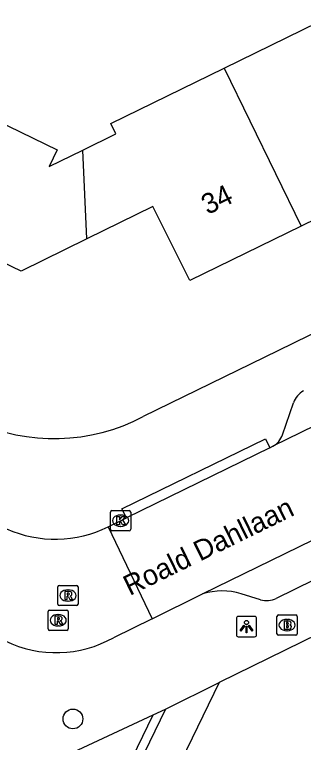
# Model space of a CAD drawing. Extents: x 160457 to 162082, y 388340 to 389736.
# Drawn here: x 161261.19 to 161275.47, y 388730.65 to 388766.61 of the extents above; entities that cross this region are included whole.
import ezdxf

# ---------------------------------------------------------------- set-up
doc = ezdxf.new("R2010")
doc.units = 0
for name, color, linetype in [('IMGEO_Boom', 7, 'Continuous'), ('IMGEO_Brandkraan', 7, 'Continuous'), ('IMGEO_Kolk', 7, 'Continuous'), ('IMGEO_Lichtpunt', 7, 'Continuous'), ('IMGEO_Openbare_ruimte_label', 7, 'Continuous'), ('IMGEO_Pand', 7, 'Continuous'), ('IMGEO_Pand_nummerreeks', 7, 'Continuous'), ('IMGEO_Rijbaan_lokaal_gesloten', 7, 'Continuous'), ('IMGEO_Rijbaan_lokaal_open', 7, 'Continuous'), ('IMGEO_Rioolput', 7, 'Continuous'), ('IMGEO_Voetpad_open', 7, 'Continuous')]:
    doc.layers.add(name, color=color, linetype=linetype)

msp = doc.modelspace()

# ---------------------------------------------------------------- linework, layer by layer
at = {"layer": 'IMGEO_Boom'}
msp.add_circle((161264.08, 388731.809), 0.489, dxfattribs=at)
at = {"layer": 'IMGEO_Brandkraan'}
for p, q in [((161274.24, 388736.946), (161275.092, 388736.946)), ((161274.165, 388736.02), (161274.165, 388736.872)), ((161274.653, 388736.726), (161274.678, 388736.726)), ((161275.166, 388736.872), (161275.166, 388736.02)), ((161275.092, 388735.946), (161274.24, 388735.946)), ((161274.676, 388736.166), (161274.651, 388736.166))]:
    msp.add_line(p, q, dxfattribs=at)
for points in [[(161274.24, 388736.946), (161275.092, 388736.946)], [(161274.165, 388736.02), (161274.165, 388736.872)], [(161274.513, 388736.646), (161274.513, 388736.246), (161274.726, 388736.246)], [(161274.744, 388736.646), (161274.513, 388736.646)], [(161274.692, 388736.565), (161274.638, 388736.565), (161274.638, 388736.489)], [(161275.166, 388736.872), (161275.166, 388736.02)], [(161274.638, 388736.489), (161274.691, 388736.489)], [(161274.7, 388736.413), (161274.638, 388736.413), (161274.638, 388736.332)], [(161274.638, 388736.332), (161274.7, 388736.332)], [(161275.092, 388735.946), (161274.24, 388735.946)]]:
    msp.add_lwpolyline(points, dxfattribs=at)
for centre, radius, start, end in [((161274.242, 388736.87), 0.0765, 91.552, 178.448), ((161274.242, 388736.87), 0.0765, 91.552, 178.448), ((161275.09, 388736.87), 0.0765, 1.552, 88.448), ((161275.09, 388736.87), 0.0765, 1.552, 88.448), ((161274.693, 388736.527), 0.0379, 267.8285, 90.9355), ((161274.748, 388736.501), 0.145, 59.4692, 91.5367), ((161274.773, 388736.548), 0.0922, 285.5137, 58.1501), ((161274.701, 388736.372), 0.0404, 269.8759, 90.5077), ((161274.732, 388736.497), 0.251, 268.6676, 293.5347), ((161274.778, 388736.356), 0.105, 301.3115, 78.989), ((161274.242, 388736.022), 0.0765, 181.552, 268.448), ((161274.242, 388736.022), 0.0765, 181.552, 268.448), ((161275.09, 388736.022), 0.0765, 271.552, 358.448), ((161275.09, 388736.022), 0.0765, 271.552, 358.448)]:
    msp.add_arc(centre, radius, start, end, dxfattribs=at)
for centre, major_axis, ratio, start_param, end_param in [((161274.652, 388736.446), (-0.387, 0.002), 0.722429, 4.712389, 7.853982), ((161274.677, 388736.446), (-0.39, 0.002), 0.717154, 1.570796, 4.712389)]:
    msp.add_ellipse(centre, major_axis=major_axis, ratio=ratio, start_param=start_param, end_param=end_param, dxfattribs=at)
at = {"layer": 'IMGEO_Kolk'}
for p, q in [((161265.934, 388741.176), (161265.934, 388742.028)), ((161266.009, 388742.102), (161266.861, 388742.102)), ((161266.935, 388742.028), (161266.935, 388741.176)), ((161266.422, 388741.882), (161266.447, 388741.882)), ((161266.445, 388741.322), (161266.42, 388741.322)), ((161266.861, 388741.102), (161266.009, 388741.102))]:
    msp.add_line(p, q, dxfattribs=at)
for points in [[(161265.934, 388741.176), (161265.934, 388742.028)], [(161266.009, 388742.102), (161266.861, 388742.102)], [(161266.935, 388742.028), (161266.935, 388741.176)], [(161266.255, 388741.802), (161266.378, 388741.802), (161266.378, 388741.651), (161266.508, 388741.802), (161266.672, 388741.802), (161266.526, 388741.651), (161266.679, 388741.402), (161266.527, 388741.402), (161266.442, 388741.566), (161266.378, 388741.499), (161266.378, 388741.402), (161266.255, 388741.402), (161266.255, 388741.802)], [(161266.861, 388741.102), (161266.009, 388741.102)]]:
    msp.add_lwpolyline(points, dxfattribs=at)
for centre, start, end in [((161266.011, 388742.026), 91.552, 178.448), ((161266.011, 388742.026), 91.552, 178.448), ((161266.859, 388742.026), 1.552, 88.448), ((161266.859, 388742.026), 1.552, 88.448), ((161266.011, 388741.178), 181.552, 268.448), ((161266.011, 388741.178), 181.552, 268.448), ((161266.859, 388741.178), 271.552, 358.448), ((161266.859, 388741.178), 271.552, 358.448)]:
    msp.add_arc(centre, 0.0765, start, end, dxfattribs=at)
for centre, major_axis, ratio, start_param, end_param in [((161266.421, 388741.602), (-0.387, 0.002), 0.722429, 4.712389, 7.853982), ((161266.446, 388741.602), (-0.39, 0.002), 0.717154, 1.570796, 4.712389)]:
    msp.add_ellipse(centre, major_axis=major_axis, ratio=ratio, start_param=start_param, end_param=end_param, dxfattribs=at)
at = {"layer": 'IMGEO_Lichtpunt'}
for p, q in [((161272.16, 388736.774), (161272.16, 388735.967)), ((161272.16, 388736.774), (161272.16, 388735.967)), ((161273.062, 388736.869), (161272.254, 388736.869)), ((161273.062, 388736.869), (161272.254, 388736.869)), ((161273.156, 388735.967), (161273.156, 388736.774)), ((161273.156, 388735.967), (161273.156, 388736.774)), ((161272.254, 388735.873), (161273.062, 388735.873)), ((161272.254, 388735.873), (161273.062, 388735.873))]:
    msp.add_line(p, q, dxfattribs=at)
for points in [[(161272.534, 388736.438), (161272.573, 388736.41), (161272.385, 388736.148), (161272.347, 388736.175), (161272.534, 388736.438)], [(161272.636, 388736.39), (161272.683, 388736.39), (161272.683, 388736.068), (161272.636, 388736.068), (161272.636, 388736.39)], [(161272.746, 388736.41), (161272.784, 388736.437), (161272.971, 388736.175), (161272.932, 388736.147), (161272.746, 388736.41)]]:
    msp.add_lwpolyline(points, dxfattribs=at)
msp.add_circle((161272.659, 388736.572), 0.0994, dxfattribs=at)
for centre, start, end in [((161272.254, 388736.774), 90, 180), ((161272.254, 388736.774), 90, 180), ((161273.062, 388736.774), 0, 90), ((161273.062, 388736.774), 0, 90), ((161272.254, 388735.967), 180, 270), ((161272.254, 388735.967), 180, 270), ((161273.062, 388735.967), 270, 0), ((161273.062, 388735.967), 270, 360)]:
    msp.add_arc(centre, 0.0946, start, end, dxfattribs=at)
at = {"layer": 'IMGEO_Pand'}
for points in [[(161271.556, 388763.96), (161276.974, 388766.606)], [(161264.563, 388759.908), (161266.195, 388760.707), (161265.944, 388761.219), (161271.556, 388763.96)], [(161271.556, 388763.96), (161275.368, 388756.158)], [(161257.259, 388762.85), (161263.304, 388759.919), (161262.899, 388759.093), (161264.563, 388759.908)], [(161264.772, 388755.524), (161264.563, 388759.908)], [(161280.785, 388758.805), (161275.368, 388756.158)], [(161275.368, 388756.158), (161269.856, 388753.465), (161268.024, 388757.116), (161264.772, 388755.524)], [(161264.772, 388755.524), (161261.519, 388753.931), (161260.59, 388754.381), (161259.498, 388752.152), (161253.484, 388755.049)]]:
    msp.add_lwpolyline(points, dxfattribs=at)
at = {"layer": 'IMGEO_Rijbaan_lokaal_gesloten'}
for points in [[(161301.047, 388758.511), (161283.614, 388750), (161273.957, 388745.285)], [(161270.491, 388737.985), (161282.746, 388743.965), (161295.054, 388750), (161301.865, 388753.34), (161304.928, 388754.821)], [(161273.82, 388745.202), (161266.718, 388741.739)], [(161273.82, 388745.202), (161273.957, 388745.285)], [(161265.82, 388741.3), (161266.718, 388741.739)], [(161268, 388736.756), (161270.491, 388737.985)]]:
    msp.add_lwpolyline(points, dxfattribs=at)
at = {"layer": 'IMGEO_Rijbaan_lokaal_open'}
for points in [[(161265.82, 388741.3), (161268, 388736.756)], [(161268, 388736.756), (161266.08, 388735.822)], [(161268.655, 388732.297), (161241.646, 388676.666)], [(161268.044, 388732.012), (161268.655, 388732.297)], [(161241.272, 388676.842), (161264.959, 388725.654), (161268.044, 388732.012)]]:
    msp.add_lwpolyline(points, dxfattribs=at)
for centre, radius, start, end in [((161263.205, 388746.599), 5.909, 245.9922, 296.2678), ((161263.253, 388740.862), 5.778, 244.1632, 299.2875)]:
    msp.add_arc(centre, radius, start, end, dxfattribs=at)
at = {"layer": 'IMGEO_Rioolput'}
for p, q in [((161263.333, 388737.48), (161263.333, 388738.332)), ((161263.408, 388738.406), (161264.26, 388738.406)), ((161264.334, 388738.332), (161264.334, 388737.48)), ((161263.821, 388738.186), (161263.846, 388738.186)), ((161263.844, 388737.626), (161263.819, 388737.626)), ((161264.26, 388737.406), (161263.408, 388737.406)), ((161262.849, 388736.259), (161262.849, 388737.111)), ((161262.924, 388737.185), (161263.776, 388737.185)), ((161263.337, 388736.965), (161263.362, 388736.965)), ((161263.85, 388737.111), (161263.85, 388736.259)), ((161263.776, 388736.185), (161262.924, 388736.185)), ((161263.36, 388736.405), (161263.335, 388736.405))]:
    msp.add_line(p, q, dxfattribs=at)
for points in [[(161263.333, 388737.48), (161263.333, 388738.332)], [(161263.408, 388738.406), (161264.26, 388738.406)], [(161264.334, 388738.332), (161264.334, 388737.48)], [(161263.922, 388738.104), (161263.67, 388738.106), (161263.67, 388737.706)], [(161263.848, 388738.025), (161263.794, 388738.025), (161263.794, 388737.944)], [(161263.67, 388737.706), (161263.794, 388737.706), (161263.794, 388737.868), (161263.805, 388737.868)], [(161263.794, 388737.944), (161263.846, 388737.944)], [(161263.852, 388737.839), (161263.923, 388737.706), (161264.063, 388737.706), (161263.998, 388737.832)], [(161264.26, 388737.406), (161263.408, 388737.406)], [(161262.849, 388736.259), (161262.849, 388737.111)], [(161262.924, 388737.185), (161263.776, 388737.185)], [(161263.85, 388737.111), (161263.85, 388736.259)], [(161263.438, 388736.883), (161263.186, 388736.885), (161263.186, 388736.485)], [(161263.186, 388736.485), (161263.31, 388736.485), (161263.31, 388736.647), (161263.321, 388736.647)], [(161263.364, 388736.804), (161263.31, 388736.804), (161263.31, 388736.723)], [(161263.31, 388736.723), (161263.362, 388736.723)], [(161263.368, 388736.618), (161263.439, 388736.485), (161263.579, 388736.485), (161263.514, 388736.611)], [(161263.776, 388736.185), (161262.924, 388736.185)]]:
    msp.add_lwpolyline(points, dxfattribs=at)
for centre, radius, start, end in [((161263.41, 388738.33), 0.0765, 91.552, 178.448), ((161263.41, 388738.33), 0.0765, 91.552, 178.448), ((161264.258, 388738.33), 0.0765, 1.552, 88.448), ((161264.258, 388738.33), 0.0765, 1.552, 88.448), ((161263.854, 388737.929), 0.0964, 77.0061, 93.1865), ((161263.868, 388737.986), 0.0378, 276.6634, 79.6772), ((161263.921, 388737.994), 0.109, 350.3612, 89.416), ((161263.919, 388737.994), 0.112, 277.5842, 350.9817), ((161263.804, 388737.815), 0.0533, 26.0293, 88.6989), ((161263.83, 388738.133), 0.19, 274.7715, 282.9687), ((161263.903, 388737.779), 0.108, 29.5134, 73.7905), ((161263.41, 388737.482), 0.0765, 181.552, 268.448), ((161263.41, 388737.482), 0.0765, 181.552, 268.448), ((161264.258, 388737.482), 0.0765, 271.552, 358.448), ((161264.258, 388737.482), 0.0765, 271.552, 358.448), ((161262.926, 388737.109), 0.0765, 91.552, 178.448), ((161262.926, 388737.109), 0.0765, 91.552, 178.448), ((161263.774, 388737.109), 0.0765, 1.552, 88.448), ((161263.774, 388737.109), 0.0765, 1.552, 88.448), ((161263.32, 388736.594), 0.0533, 26.0293, 88.6989), ((161263.346, 388736.912), 0.19, 274.7715, 282.9687), ((161263.37, 388736.708), 0.0964, 77.0061, 93.1865), ((161263.384, 388736.765), 0.0378, 276.6634, 79.6772), ((161263.437, 388736.773), 0.109, 350.3612, 89.416), ((161263.435, 388736.773), 0.112, 277.5842, 350.9817), ((161263.419, 388736.558), 0.108, 29.5134, 73.7905), ((161262.926, 388736.261), 0.0765, 181.552, 268.448), ((161262.926, 388736.261), 0.0765, 181.552, 268.448), ((161263.774, 388736.261), 0.0765, 271.552, 358.448), ((161263.774, 388736.261), 0.0765, 271.552, 358.448)]:
    msp.add_arc(centre, radius, start, end, dxfattribs=at)
for centre, major_axis, ratio, start_param, end_param in [((161263.82, 388737.906), (-0.387, 0.002), 0.722429, 4.712389, 7.853982), ((161263.845, 388737.906), (-0.39, 0.002), 0.717154, 1.570796, 4.712389), ((161263.336, 388736.685), (-0.387, 0.002), 0.722429, 4.712389, 7.853982), ((161263.361, 388736.685), (-0.39, 0.002), 0.717154, 1.570796, 4.712389)]:
    msp.add_ellipse(centre, major_axis=major_axis, ratio=ratio, start_param=start_param, end_param=end_param, dxfattribs=at)
at = {"layer": 'IMGEO_Voetpad_open'}
for points in [[(161300.244, 388762.72), (161274.209, 388750), (161267.551, 388746.747)], [(161306.116, 388750.659), (161304.77, 388750), (161271.311, 388733.615)], [(161274.439, 388745.846), (161274.982, 388747.426)], [(161266.718, 388741.739), (161266.499, 388742.188), (161273.601, 388745.651), (161273.82, 388745.202)], [(161283.225, 388742.585), (161283.357, 388742.289), (161274.132, 388737.753)], [(161273.35, 388737.688), (161272.393, 388737.989)], [(161271.311, 388733.615), (161244.181, 388677.766)], [(161268.655, 388732.297), (161271.311, 388733.615)], [(161259.844, 388728.187), (161268.044, 388732.012)]]:
    msp.add_lwpolyline(points, dxfattribs=at)
for centre, radius, start, end in [((161275.969, 388747.101), 1.039, 118.4612, 161.7938), ((161263.156, 388755.055), 9.399, 245.0511, 297.8816), ((161273.512, 388746.155), 0.977, 297.0964, 341.5666), ((161271.448, 388734.963), 3.17, 72.6645, 107.5765), ((161273.629, 388739.069), 1.409, 258.5847, 290.9183)]:
    msp.add_arc(centre, radius, start, end, dxfattribs=at)

# ---------------------------------------------------------------- texts
at = {"layer": 'IMGEO_Openbare_ruimte_label'}
msp.add_text('Roald Dahllaan', height=1, rotation=26.1038, dxfattribs=at).set_placement((161266.885, 388737.878))
at = {"layer": 'IMGEO_Pand_nummerreeks'}
msp.add_text('34', height=1, rotation=26.0328, dxfattribs=at).set_placement((161270.738, 388756.699))

doc.saveas('drawing.dxf')
